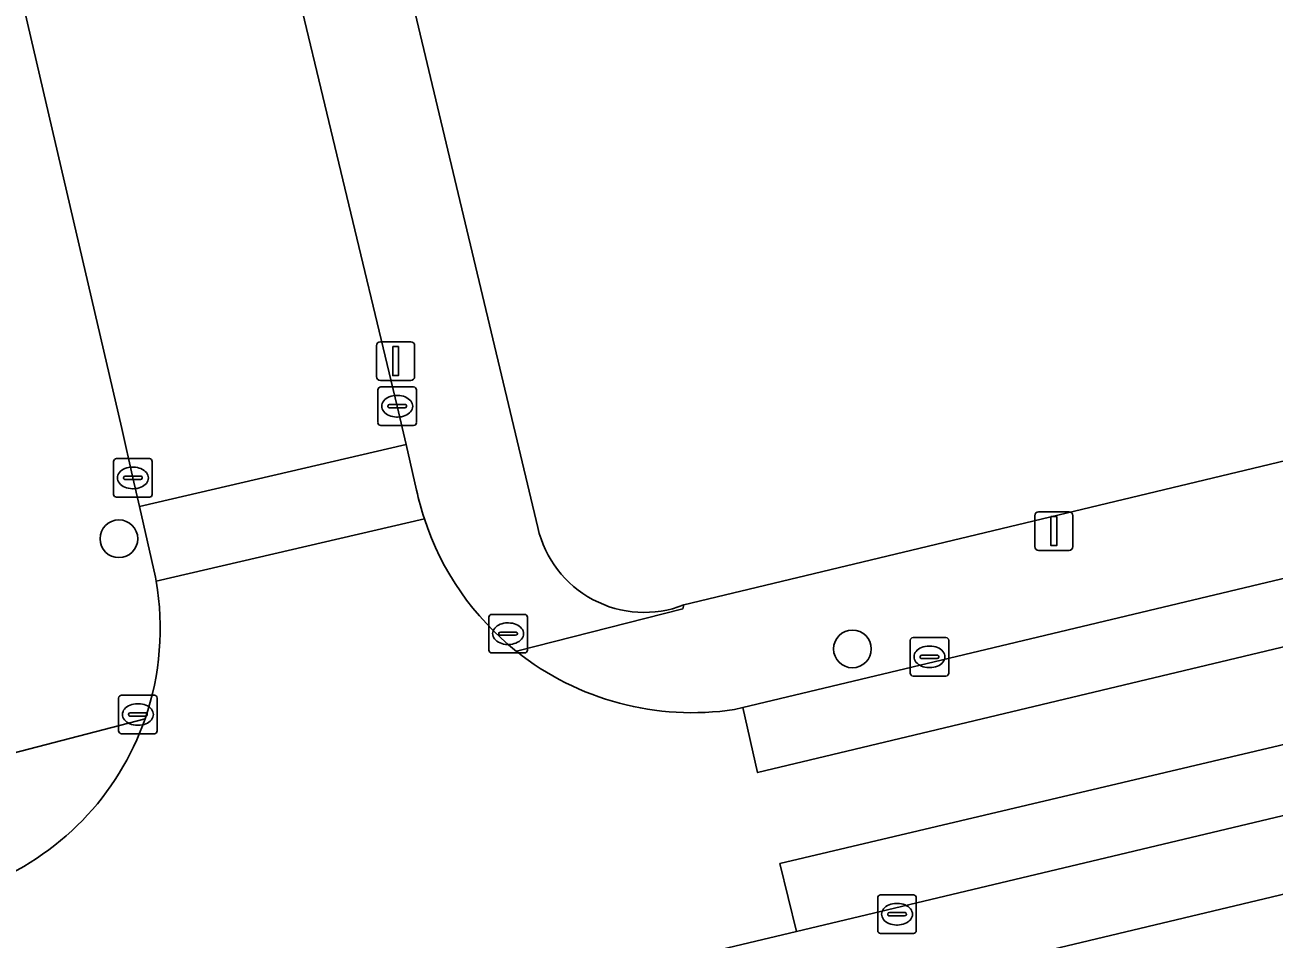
# Model space of a CAD drawing. Extents: x 162082 to 163401, y 388089 to 388636.
# Drawn here: x 162952.87 to 162985.27, y 388258 to 388281.72 of the extents above; entities that cross this region are included whole.
import ezdxf

# ---------------------------------------------------------------- set-up
doc = ezdxf.new("R2010")
doc.units = 0
for name, color, linetype in [('IMGEO_Boom', 7, 'Continuous'), ('IMGEO_Erf', 7, 'Continuous'), ('IMGEO_Kolk', 7, 'Continuous'), ('IMGEO_Lichtmast', 7, 'Continuous'), ('IMGEO_Parkeervlak_open', 7, 'Continuous'), ('IMGEO_Rijbaan_lokaal_gesloten', 7, 'Continuous'), ('IMGEO_Rijbaan_lokaal_open', 7, 'Continuous'), ('IMGEO_Voetpad_open', 7, 'Continuous')]:
    doc.layers.add(name, color=color, linetype=linetype)

msp = doc.modelspace()

# ---------------------------------------------------------------- linework, layer by layer
at = {"layer": 'IMGEO_Boom'}
for centre in [(162955.302, 388268.389), (162974.33, 388265.53)]:
    msp.add_circle(centre, 0.489, dxfattribs=at)
at = {"layer": 'IMGEO_Erf'}
for points in [[(162969.954, 388266.671), (162998.667, 388273.56), (162998.906, 388275.686), (163000, 388285.427), (163000.525, 388289.822), (163001.924, 388302.296), (163005.462, 388334.056), (163008.493, 388360.713), (163008.683, 388363.066), (163009.548, 388370.428)], [(162952.976, 388324.023), (162953.166, 388323.228), (162960.82, 388291.119), (162961.187, 388289.582), (162966.17, 388268.679)]]:
    msp.add_lwpolyline(points, dxfattribs=at)
msp.add_arc((162968.929, 388269.308), 2.83, 192.849, 291.2452, dxfattribs=at)
at = {"layer": 'IMGEO_Kolk'}
for p, q in [((162962.022, 388271.402), (162962.022, 388272.254)), ((162962.097, 388272.328), (162962.949, 388272.328)), ((162962.51, 388272.108), (162962.535, 388272.108)), ((162963.023, 388272.254), (162963.023, 388271.402)), ((162962.281, 388271.822), (162962.281, 388271.834)), ((162962.719, 388271.785), (162962.321, 388271.785)), ((162962.324, 388271.871), (162962.722, 388271.871)), ((162962.765, 388271.834), (162962.765, 388271.822)), ((162962.533, 388271.548), (162962.508, 388271.548)), ((162962.949, 388271.328), (162962.097, 388271.328)), ((162955.166, 388269.542), (162955.166, 388270.394)), ((162955.241, 388270.468), (162956.093, 388270.468)), ((162956.167, 388270.394), (162956.167, 388269.542)), ((162955.654, 388270.248), (162955.679, 388270.248)), ((162955.425, 388269.962), (162955.425, 388269.974)), ((162955.863, 388269.925), (162955.465, 388269.925)), ((162955.468, 388270.011), (162955.866, 388270.011)), ((162955.909, 388269.974), (162955.909, 388269.962)), ((162956.093, 388269.468), (162955.241, 388269.468)), ((162955.677, 388269.688), (162955.652, 388269.688)), ((162964.898, 388265.5), (162964.898, 388266.352)), ((162964.973, 388266.426), (162965.825, 388266.426)), ((162965.386, 388266.206), (162965.411, 388266.206)), ((162965.899, 388266.352), (162965.899, 388265.5)), ((162965.157, 388265.92), (162965.157, 388265.932)), ((162965.595, 388265.883), (162965.197, 388265.883)), ((162965.2, 388265.969), (162965.598, 388265.969)), ((162965.641, 388265.932), (162965.641, 388265.92)), ((162965.409, 388265.646), (162965.384, 388265.646)), ((162975.829, 388264.9), (162975.829, 388265.752)), ((162975.904, 388265.826), (162976.756, 388265.826)), ((162976.317, 388265.606), (162976.342, 388265.606)), ((162976.83, 388265.752), (162976.83, 388264.9)), ((162965.825, 388265.426), (162964.973, 388265.426)), ((162976.088, 388265.32), (162976.088, 388265.332)), ((162976.526, 388265.283), (162976.128, 388265.283)), ((162976.131, 388265.369), (162976.529, 388265.369)), ((162976.572, 388265.332), (162976.572, 388265.32)), ((162976.34, 388265.046), (162976.315, 388265.046)), ((162976.756, 388264.826), (162975.904, 388264.826)), ((162955.296, 388263.403), (162955.296, 388264.255)), ((162955.371, 388264.329), (162956.223, 388264.329)), ((162956.297, 388264.255), (162956.297, 388263.403)), ((162955.784, 388264.109), (162955.809, 388264.109)), ((162955.555, 388263.823), (162955.555, 388263.835)), ((162955.993, 388263.786), (162955.595, 388263.786)), ((162955.598, 388263.872), (162955.996, 388263.872)), ((162956.039, 388263.835), (162956.039, 388263.823)), ((162956.223, 388263.329), (162955.371, 388263.329)), ((162955.807, 388263.549), (162955.782, 388263.549)), ((162974.987, 388258.219), (162974.987, 388259.071)), ((162975.062, 388259.145), (162975.914, 388259.145)), ((162975.988, 388259.071), (162975.988, 388258.219)), ((162975.475, 388258.925), (162975.5, 388258.925)), ((162975.246, 388258.639), (162975.246, 388258.651)), ((162975.684, 388258.602), (162975.286, 388258.602)), ((162975.289, 388258.688), (162975.687, 388258.688)), ((162975.73, 388258.651), (162975.73, 388258.639)), ((162975.914, 388258.145), (162975.062, 388258.145)), ((162975.498, 388258.365), (162975.473, 388258.365))]:
    msp.add_line(p, q, dxfattribs=at)
for points in [[(162962.022, 388271.402), (162962.022, 388272.254)], [(162962.097, 388272.328), (162962.949, 388272.328)], [(162963.023, 388272.254), (162963.023, 388271.402)], [(162962.949, 388271.328), (162962.097, 388271.328)], [(162955.166, 388269.542), (162955.166, 388270.394)], [(162955.241, 388270.468), (162956.093, 388270.468)], [(162956.167, 388270.394), (162956.167, 388269.542)], [(162956.093, 388269.468), (162955.241, 388269.468)], [(162964.898, 388265.5), (162964.898, 388266.352)], [(162964.973, 388266.426), (162965.825, 388266.426)], [(162965.899, 388266.352), (162965.899, 388265.5)], [(162975.829, 388264.9), (162975.829, 388265.752)], [(162975.904, 388265.826), (162976.756, 388265.826)], [(162976.83, 388265.752), (162976.83, 388264.9)], [(162965.825, 388265.426), (162964.973, 388265.426)], [(162976.756, 388264.826), (162975.904, 388264.826)], [(162955.296, 388263.403), (162955.296, 388264.255)], [(162955.371, 388264.329), (162956.223, 388264.329)], [(162956.297, 388264.255), (162956.297, 388263.403)], [(162956.223, 388263.329), (162955.371, 388263.329)], [(162974.987, 388258.219), (162974.987, 388259.071)], [(162975.062, 388259.145), (162975.914, 388259.145)], [(162975.988, 388259.071), (162975.988, 388258.219)], [(162975.914, 388258.145), (162975.062, 388258.145)]]:
    msp.add_lwpolyline(points, dxfattribs=at)
for centre, radius, start, end in [((162962.099, 388272.252), 0.0765, 91.552, 178.448), ((162962.099, 388272.252), 0.0765, 91.552, 178.448), ((162962.947, 388272.252), 0.0765, 1.552, 88.448), ((162962.947, 388272.252), 0.0765, 1.552, 88.448), ((162962.321, 388271.831), 0.0403, 85.8775, 175.7526), ((162962.318, 388271.821), 0.0366, 178.938, 274.7102), ((162962.722, 388271.828), 0.043, 264.8664, 352.4533), ((162962.726, 388271.833), 0.0386, 1.7309, 96.639), ((162962.099, 388271.404), 0.0765, 181.552, 268.448), ((162962.099, 388271.404), 0.0765, 181.552, 268.448), ((162962.947, 388271.404), 0.0765, 271.552, 358.448), ((162962.947, 388271.404), 0.0765, 271.552, 358.448), ((162955.243, 388270.392), 0.0765, 91.552, 178.448), ((162955.243, 388270.392), 0.0765, 91.552, 178.448), ((162956.091, 388270.392), 0.0765, 1.552, 88.448), ((162956.091, 388270.392), 0.0765, 1.552, 88.448), ((162955.465, 388269.971), 0.0403, 85.8775, 175.7526), ((162955.462, 388269.961), 0.0366, 178.938, 274.7102), ((162955.866, 388269.968), 0.043, 264.8664, 352.4533), ((162955.87, 388269.973), 0.0386, 1.7309, 96.639), ((162955.243, 388269.544), 0.0765, 181.552, 268.448), ((162955.243, 388269.544), 0.0765, 181.552, 268.448), ((162956.091, 388269.544), 0.0765, 271.552, 358.448), ((162956.091, 388269.544), 0.0765, 271.552, 358.448), ((162964.975, 388266.35), 0.0765, 91.552, 178.448), ((162964.975, 388266.35), 0.0765, 91.552, 178.448), ((162965.823, 388266.35), 0.0765, 1.552, 88.448), ((162965.823, 388266.35), 0.0765, 1.552, 88.448), ((162965.197, 388265.929), 0.0403, 85.8775, 175.7526), ((162965.194, 388265.919), 0.0366, 178.938, 274.7102), ((162965.598, 388265.926), 0.043, 264.8664, 352.4533), ((162965.602, 388265.931), 0.0386, 1.7309, 96.639), ((162975.906, 388265.75), 0.0765, 91.552, 178.448), ((162975.906, 388265.75), 0.0765, 91.552, 178.448), ((162976.754, 388265.75), 0.0765, 1.552, 88.448), ((162976.754, 388265.75), 0.0765, 1.552, 88.448), ((162964.975, 388265.502), 0.0765, 181.552, 268.448), ((162964.975, 388265.502), 0.0765, 181.552, 268.448), ((162965.823, 388265.502), 0.0765, 271.552, 358.448), ((162965.823, 388265.502), 0.0765, 271.552, 358.448), ((162976.128, 388265.329), 0.0403, 85.8775, 175.7526), ((162976.125, 388265.319), 0.0366, 178.938, 274.7102), ((162976.529, 388265.326), 0.043, 264.8664, 352.4533), ((162976.533, 388265.331), 0.0386, 1.7309, 96.639), ((162975.906, 388264.902), 0.0765, 181.552, 268.448), ((162975.906, 388264.902), 0.0765, 181.552, 268.448), ((162976.754, 388264.902), 0.0765, 271.552, 358.448), ((162976.754, 388264.902), 0.0765, 271.552, 358.448), ((162955.373, 388264.253), 0.0765, 91.552, 178.448), ((162955.373, 388264.253), 0.0765, 91.552, 178.448), ((162956.221, 388264.253), 0.0765, 1.552, 88.448), ((162956.221, 388264.253), 0.0765, 1.552, 88.448), ((162955.595, 388263.832), 0.0403, 85.8775, 175.7526), ((162955.592, 388263.822), 0.0366, 178.938, 274.7102), ((162955.996, 388263.829), 0.043, 264.8664, 352.4533), ((162956, 388263.834), 0.0386, 1.7309, 96.639), ((162955.373, 388263.405), 0.0765, 181.552, 268.448), ((162955.373, 388263.405), 0.0765, 181.552, 268.448), ((162956.221, 388263.405), 0.0765, 271.552, 358.448), ((162956.221, 388263.405), 0.0765, 271.552, 358.448), ((162975.064, 388259.069), 0.0765, 91.552, 178.448), ((162975.064, 388259.069), 0.0765, 91.552, 178.448), ((162975.912, 388259.069), 0.0765, 1.552, 88.448), ((162975.912, 388259.069), 0.0765, 1.552, 88.448), ((162975.286, 388258.648), 0.0403, 85.8775, 175.7526), ((162975.283, 388258.638), 0.0366, 178.938, 274.7102), ((162975.687, 388258.645), 0.043, 264.8664, 352.4533), ((162975.691, 388258.65), 0.0386, 1.7309, 96.639), ((162975.064, 388258.221), 0.0765, 181.552, 268.448), ((162975.064, 388258.221), 0.0765, 181.552, 268.448), ((162975.912, 388258.221), 0.0765, 271.552, 358.448), ((162975.912, 388258.221), 0.0765, 271.552, 358.448)]:
    msp.add_arc(centre, radius, start, end, dxfattribs=at)
for centre, major_axis, ratio, start_param, end_param in [((162962.509, 388271.828), (-0.387, 0.002), 0.722429, 4.712389, 7.853982), ((162962.534, 388271.828), (-0.39, 0.002), 0.717154, 1.570796, 4.712389), ((162955.653, 388269.968), (-0.387, 0.002), 0.722429, 4.712389, 7.853982), ((162955.678, 388269.968), (-0.39, 0.002), 0.717154, 1.570796, 4.712389), ((162965.385, 388265.926), (-0.387, 0.002), 0.722429, 4.712389, 7.853982), ((162965.41, 388265.926), (-0.39, 0.002), 0.717154, 1.570796, 4.712389), ((162976.316, 388265.326), (-0.387, 0.002), 0.722429, 4.712389, 7.853982), ((162976.341, 388265.326), (-0.39, 0.002), 0.717154, 1.570796, 4.712389), ((162955.783, 388263.829), (-0.387, 0.002), 0.722429, 4.712389, 7.853982), ((162955.808, 388263.829), (-0.39, 0.002), 0.717154, 1.570796, 4.712389), ((162975.474, 388258.645), (-0.387, 0.002), 0.722429, 4.712389, 7.853982), ((162975.499, 388258.645), (-0.39, 0.002), 0.717154, 1.570796, 4.712389)]:
    msp.add_ellipse(centre, major_axis=major_axis, ratio=ratio, start_param=start_param, end_param=end_param, dxfattribs=at)
at = {"layer": 'IMGEO_Lichtmast'}
for p, q in [((162961.985, 388272.6), (162961.985, 388273.4)), ((162961.985, 388273.4), (162961.985, 388272.6)), ((162962.085, 388273.5), (162962.875, 388273.5)), ((162962.875, 388273.5), (162962.085, 388273.5)), ((162962.975, 388273.4), (162962.975, 388272.6)), ((162962.975, 388272.6), (162962.975, 388273.4)), ((162962.875, 388272.5), (162962.085, 388272.5)), ((162962.085, 388272.5), (162962.875, 388272.5)), ((162979.06, 388268.188), (162979.06, 388268.988)), ((162979.06, 388268.988), (162979.06, 388268.188)), ((162979.16, 388269.088), (162979.95, 388269.088)), ((162979.95, 388269.088), (162979.16, 388269.088)), ((162980.05, 388268.988), (162980.05, 388268.188)), ((162980.05, 388268.188), (162980.05, 388268.988)), ((162979.95, 388268.088), (162979.16, 388268.088)), ((162979.16, 388268.088), (162979.95, 388268.088))]:
    msp.add_line(p, q, dxfattribs=at)
for points in [[(162962.405, 388273.375), (162962.555, 388273.375), (162962.555, 388272.625), (162962.405, 388272.625), (162962.405, 388273.375)], [(162979.48, 388268.963), (162979.63, 388268.963), (162979.63, 388268.213), (162979.48, 388268.213), (162979.48, 388268.963)]]:
    msp.add_lwpolyline(points, dxfattribs=at)
for centre, start, end in [((162962.085, 388273.4), 90, 180), ((162962.085, 388273.4), 90, 180), ((162962.875, 388273.4), 0, 90), ((162962.875, 388273.4), 360, 90), ((162962.085, 388272.6), 180, 270), ((162962.085, 388272.6), 180, 270), ((162962.875, 388272.6), 270, 0), ((162962.875, 388272.6), 270, 0), ((162979.16, 388268.988), 90, 180), ((162979.16, 388268.988), 90, 180), ((162979.95, 388268.988), 0, 90), ((162979.95, 388268.988), 360, 90), ((162979.16, 388268.188), 180, 270), ((162979.16, 388268.188), 180, 270), ((162979.95, 388268.188), 270, 0), ((162979.95, 388268.188), 270, 0)]:
    msp.add_arc(centre, 0.1, start, end, dxfattribs=at)
at = {"layer": 'IMGEO_Parkeervlak_open'}
msp.add_lwpolyline([(162996.51, 388263.828), (162996.44, 388263.811), (162972.884, 388258.2), (162954.592, 388253.843), (162955.043, 388251.888), (162996.971, 388261.896)], close=True, dxfattribs=at)
at = {"layer": 'IMGEO_Rijbaan_lokaal_gesloten'}
for points in [[(163042.019, 388274.683), (163044.074, 388275.176), (163042.673, 388281.006), (163034.915, 388279.158), (163028.478, 388277.62), (163027.271, 388277.332), (163022.672, 388276.234), (163023.09, 388274.56), (162971.872, 388262.319), (162971.492, 388264.011), (162971.268, 388263.958)], [(162950.712, 388259.07), (162947.83, 388258.381), (162941.305, 388256.821), (162942.66, 388251.004), (162944.548, 388251.451), (162946.007, 388251.799), (162949.926, 388252.732), (162954.592, 388253.843), (162972.884, 388258.2), (162972.452, 388259.959), (163023.671, 388272.065)], [(162963.227, 388268.907), (162956.267, 388267.292)]]:
    msp.add_lwpolyline(points, dxfattribs=at)
for points in [[(163022.672, 388276.234), (163013.024, 388273.93), (163008.218, 388272.782), (162971.492, 388264.011), (162971.872, 388262.319), (163023.09, 388274.56)], [(163009.956, 388267.016), (163010.095, 388267.049), (163019.212, 388269.227), (163021.203, 388269.704), (163024.061, 388270.388), (163024.112, 388270.399), (163023.671, 388272.065), (162972.452, 388259.959), (162972.884, 388258.2), (162996.44, 388263.811), (162996.51, 388263.828)]]:
    msp.add_lwpolyline(points, close=True, dxfattribs=at)
for centre, radius, start, end in [((162970.158, 388271.174), 7.293, 198.1117, 231.4845), ((162949.234, 388266.056), 7.14, 340.8841, 9.9655), ((162970.171, 388271.182), 7.307, 231.4446, 278.6346), ((162949.234, 388266.055), 7.14, 290.7955, 340.8931)]:
    msp.add_arc(centre, radius, start, end, dxfattribs=at)
at = {"layer": 'IMGEO_Rijbaan_lokaal_open'}
for points in [[(162944.296, 388317.825), (162945.789, 388311.666), (162946.675, 388307.971), (162949.292, 388296.772), (162950.192, 388293.088), (162950.233, 388292.921), (162950.326, 388292.933), (162955.378, 388271.249), (162955.667, 388269.968), (162955.835, 388269.226), (162962.752, 388270.839), (162962.523, 388271.828), (162950.825, 388320.555)], [(162963.027, 388269.647), (162962.752, 388270.839), (162955.835, 388269.226), (162956.249, 388267.389), (162956.267, 388267.292), (162963.227, 388268.907)]]:
    msp.add_lwpolyline(points, dxfattribs=at)
msp.add_arc((162969.916, 388271.112), 7.043, 192.0045, 198.2435, dxfattribs=at)
at = {"layer": 'IMGEO_Voetpad_open'}
for points in [[(162950.825, 388320.555), (162962.523, 388271.828), (162962.752, 388270.839), (162963.027, 388269.647)], [(163142.597, 388309.979), (163002.97, 388276.7), (162998.906, 388275.686), (162998.667, 388273.56), (162969.954, 388266.671), (162969.935, 388266.571), (162965.617, 388265.468)], [(162956.267, 388267.292), (162956.249, 388267.389), (162955.835, 388269.226), (162955.667, 388269.968), (162955.378, 388271.249), (162950.326, 388292.933), (162950.233, 388292.921), (162950.192, 388293.088)], [(162966.17, 388268.679), (162961.187, 388289.582)], [(162971.268, 388263.958), (162971.492, 388264.011), (163008.218, 388272.782), (163007.922, 388274.103), (163012.723, 388275.265), (163012.611, 388275.762), (163026.832, 388279.172), (163026.956, 388278.653), (163028.158, 388278.94), (163034.6, 388280.484), (163034.48, 388280.986), (163041.524, 388282.675), (163048.255, 388284.284)], [(163024.112, 388270.399), (163024.061, 388270.388), (163021.203, 388269.704), (163021.663, 388267.767), (163010.417, 388265.07), (163009.956, 388267.016), (162996.51, 388263.828), (162996.971, 388261.896), (162955.043, 388251.888), (162954.592, 388253.843), (162949.926, 388252.732), (162946.007, 388251.799), (162944.548, 388251.451), (162942.66, 388251.004), (162942.603, 388250.991), (162942.55, 388250.976), (162942.475, 388250.95)], [(162965.617, 388265.468), (162969.935, 388266.571), (162969.954, 388266.671)], [(162955.981, 388263.718), (162951.024, 388262.43), (162923.899, 388256.008), (162923.853, 388256.162), (162924.044, 388257.709), (162909.814, 388259.308)], [(162951.024, 388262.43), (162955.981, 388263.718)]]:
    msp.add_lwpolyline(points, dxfattribs=at)
for centre, radius, start, end in [((162969.916, 388271.112), 7.043, 192.0045, 198.2435), ((162970.158, 388271.174), 7.293, 198.1117, 231.4845), ((162968.929, 388269.308), 2.83, 192.849, 291.2452), ((162949.234, 388266.056), 7.14, 340.8841, 9.9655), ((162970.171, 388271.182), 7.307, 231.4446, 278.6346), ((162949.234, 388266.055), 7.14, 290.7955, 340.8931)]:
    msp.add_arc(centre, radius, start, end, dxfattribs=at)

doc.saveas('drawing.dxf')
